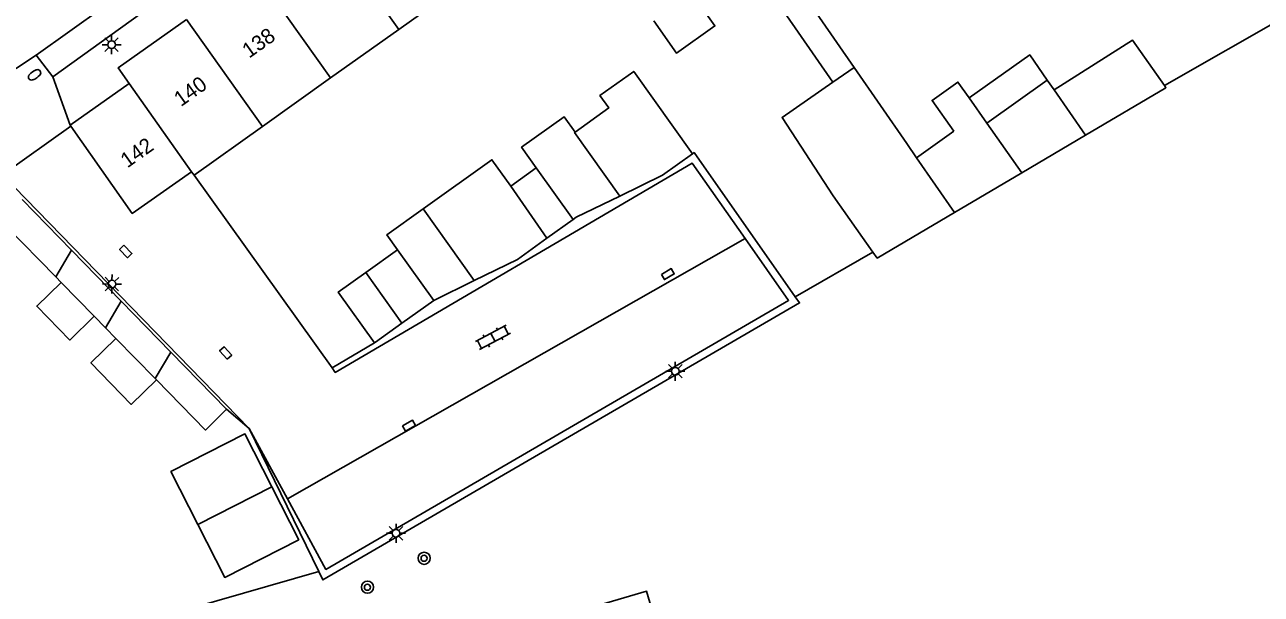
# Model space of a CAD drawing. Extents: x 132998 to 136004, y 396998 to 398512.
# Drawn here: x 133265.1 to 133346.5, y 398125.5 to 398163 of the extents above; entities that cross this region are included whole.
import ezdxf

# ---------------------------------------------------------------- set-up
doc = ezdxf.new("R2010")
doc.units = 0
for name, color, linetype in [('gg-afsc-erfafscheiding', 7, 'Continuous'), ('gg-anno-huisnummerreeks BGT', 7, 'Continuous'), ('gg-bbg-bijgebouw', 7, 'Continuous'), ('gg-bbg-gedigitaliseerde bebouwing', 7, 'Continuous'), ('gg-bbg-gedigitaliseerde bijgebouw', 7, 'Continuous'), ('gg-bbg-hoofdgebouw', 7, 'Continuous'), ('gg-bbg-luifel en loopbrug', 7, 'Continuous'), ('gg-bbg-tussenscheiding', 7, 'Continuous'), ('gg-knt-verharding', 7, 'Continuous'), ('gg-knt-verharding nz', 7, 'Continuous'), ('gt-grn-vlakafsluiter', 7, 'Continuous'), ('gt-grn-weggrens', 7, 'Continuous'), ('gt-symb-boom', 7, 'Continuous'), ('gt-symb-brandkraan', 7, 'Continuous'), ('gt-symb-klinker verharding', 7, 'Continuous'), ('gt-symb-kolk center center', 7, 'Continuous'), ('gt-symb-lichtmast', 7, 'Continuous')]:
    doc.layers.add(name, color=color, linetype=linetype)

# ---------------------------------------------------------------- blocks, each defined once
blk = doc.blocks.new('gt0-KOLKCC')
at = {"layer": 'gt-symb-kolk center center'}
blk.add_lwpolyline([(-0.375, 0.2), (0.375, 0.2), (0.375, -0.2), (-0.375, -0.2)], close=True, dxfattribs=at)
blk = doc.blocks.new('gt0-BOOM')
at = {"layer": 'gt-symb-boom'}
for radius in [0.4, 0.2]:
    blk.add_circle((0, 0), radius, dxfattribs=at)
blk = doc.blocks.new('gt0-LMAST')
at = {"layer": 'gt-symb-lichtmast'}
for p, q in [((-0.182, 0.173), (-0.447, 0.438)), ((-0.005, 0.246), (-0.005, 0.621)), ((0.172, 0.173), (0.437, 0.438)), ((-0.255, -0.004), (-0.63, -0.004)), ((-0.182, -0.181), (-0.447, -0.446)), ((-0.005, -0.254), (-0.005, -0.629)), ((0.437, -0.446), (0.172, -0.181)), ((0.245, -0.004), (0.62, -0.004))]:
    blk.add_line(p, q, dxfattribs=at)
blk.add_circle((-0.005, -0.004), 0.25, dxfattribs=at)
blk = doc.blocks.new('gt0-KL1')
at = {"layer": 'gt-symb-klinker verharding'}
for p, q in [((-1.15, 0.3), (1.15, 0.3)), ((-1, -0.3), (-1, 0.3)), ((-0.5, 0.3), (-0.5, 0.45)), ((0, -0.3), (0, 0.3)), ((0.5, 0.3), (0.5, 0.45)), ((1, -0.3), (1, 0.3)), ((-1.15, -0.3), (1.15, -0.3)), ((-0.5, -0.45), (-0.5, -0.3)), ((0.5, -0.45), (0.5, -0.3))]:
    blk.add_line(p, q, dxfattribs=at)
blk = doc.blocks.new('gt0-BR')
at = {"layer": 'gt-symb-brandkraan'}
for centre, radius, start, end in [((-0.244, 0), 0.206, 107.56694, 252.43307), ((0.599, -2.664), 3, 106.89205, 107.56694), ((0, -0.691), 0.938, 73.10799, 106.89205), ((-0.599, -2.664), 3, 72.43309, 73.10799), ((0.244, 0), 0.206, 287.56695, 72.43309), ((0.599, 2.664), 3, 252.43307, 253.10797), ((0, 0.691), 0.938, 253.10797, 286.89206), ((-0.599, 2.664), 3, 286.89206, 287.56695)]:
    blk.add_arc(centre, radius, start, end, dxfattribs=at)

msp = doc.modelspace()

# ---------------------------------------------------------------- linework, layer by layer
at = {"layer": 'gg-afsc-erfafscheiding'}
for p, q in [((133276.256, 398153.109), (133285.34, 398140.431)), ((133285.34, 398140.431), (133288.122, 398142.089)), ((133284.465, 398127.048), (133279.88, 398136.45))]:
    msp.add_line(p, q, dxfattribs=at)
for points in [[(133309.05, 398154.521), (133309.16, 398154.6), (133315.816, 398145.12)], [(133315.816, 398145.12), (133316.102, 398144.711), (133284.737, 398126.491), (133284.465, 398127.048)]]:
    msp.add_lwpolyline(points, dxfattribs=at)
at = {"layer": 'gg-bbg-bijgebouw'}
for p, q in [((133307.08, 398153.11), (133309.05, 398154.521)), ((133304.266, 398151.738), (133307.08, 398153.11)), ((133264.938, 398151.523), (133268.203, 398148.173)), ((133267.163, 398146.42), (133263.898, 398149.764)), ((133299.482, 398148.959), (133301.209, 398150.202)), ((133297.54, 398147.56), (133299.482, 398148.959)), ((133268.203, 398148.173), (133271.469, 398144.823)), ((133294.699, 398146.178), (133297.54, 398147.56)), ((133267.512, 398146.063), (133267.163, 398146.42)), ((133269.686, 398143.835), (133267.512, 398146.063)), ((133289.932, 398143.378), (133292.03, 398144.88)), ((133271.469, 398144.823), (133274.732, 398141.474)), ((133270.43, 398143.072), (133269.686, 398143.835)), ((133271.115, 398142.371), (133270.43, 398143.072)), ((133273.696, 398139.728), (133271.115, 398142.371)), ((133274.732, 398141.474), (133278.4, 398137.711)), ((133273.78, 398139.642), (133273.696, 398139.728))]:
    msp.add_line(p, q, dxfattribs=at)
for points in [[(133288.122, 398142.089), (133288.19, 398142.13), (133289.932, 398143.378)], [(133278.4, 398137.711), (133277, 398136.344), (133273.78, 398139.642)]]:
    msp.add_lwpolyline(points, dxfattribs=at)
at = {"layer": 'gg-bbg-gedigitaliseerde bebouwing'}
for p, q in [((133289.732, 398162.703), (133294.22, 398165.898)), ((133285.243, 398159.507), (133289.732, 398162.703)), ((133280.756, 398156.312), (133285.243, 398159.507)), ((133276.256, 398153.109), (133280.756, 398156.312)), ((133276.1, 398153.33), (133276.256, 398153.109))]:
    msp.add_line(p, q, dxfattribs=at)
at = {"layer": 'gg-bbg-gedigitaliseerde bijgebouw'}
for p, q in [((133323.153, 398155.189), (133319.688, 398160.197)), ((133328.424, 398156.536), (133332.405, 398159.361)), ((133332.405, 398159.361), (133332.85, 398158.722)), ((133327.262, 398158.194), (133328.424, 398156.536)), ((133323.793, 398154.264), (133326.252, 398156.009)), ((133330.722, 398153.264), (133334.923, 398155.741)), ((133323.793, 398154.264), (133323.153, 398155.189)), ((133297.093, 398152.397), (133298.771, 398153.601)), ((133298.771, 398153.601), (133301.209, 398150.202)), ((133326.293, 398150.651), (133330.722, 398153.264)), ((133318.32, 398151.761), (133320.935, 398148.047)), ((133291.343, 398150.909), (133294.699, 398146.178)), ((133289.649, 398148.211), (133287.561, 398146.72)), ((133292.03, 398144.88), (133289.649, 398148.211)), ((133276.504, 398130.131), (133281.376, 398132.612))]:
    msp.add_line(p, q, dxfattribs=at)
for points in [[(133318.283, 398159.225), (133313.916, 398165.535), (133315.321, 398166.507), (133319.688, 398160.197)], [(133332.85, 398158.722), (133338.007, 398162.001), (133340.109, 398159.008)], [(133301.329, 398155.943), (133303.551, 398157.531), (133302.966, 398158.349), (133305.188, 398159.936), (133309.05, 398154.521)], [(133318.283, 398159.225), (133314.948, 398156.917), (133318.32, 398151.761)], [(133326.252, 398156.009), (133324.82, 398158.027), (133326.526, 398159.238), (133327.262, 398158.194)], [(133340.109, 398159.008), (133340.212, 398158.861), (133334.923, 398155.741)], [(133301.329, 398155.943), (133301.298, 398155.921), (133304.266, 398151.738)], [(133291.343, 398150.909), (133295.854, 398154.131), (133297.093, 398152.397)], [(133320.935, 398148.047), (133321.212, 398147.654), (133326.293, 398150.651)], [(133287.561, 398146.72), (133285.743, 398145.421), (133288.122, 398142.089)], [(133276.504, 398130.131), (133274.731, 398133.612), (133279.602, 398136.093), (133281.376, 398132.612)]]:
    msp.add_lwpolyline(points, dxfattribs=at)
at = {"layer": 'gg-bbg-hoofdgebouw'}
for p, q in [((133271.99, 398159.151), (133268.11, 398156.401)), ((133268.11, 398156.401), (133268.151, 398156.342))]:
    msp.add_line(p, q, dxfattribs=at)
for points in [[(133275.756, 398163.36), (133271.26, 398160.171), (133271.99, 398159.151)], [(133268.151, 398156.342), (133272.19, 398150.6), (133276.1, 398153.33)], [(133306.929, 398122.7), (133306.035, 398125.741), (133301.934, 398124.536)]]:
    msp.add_lwpolyline(points, dxfattribs=at)
at = {"layer": 'gg-bbg-luifel en loopbrug'}
msp.add_line((133292.03, 398144.88), (133294.699, 398146.178), dxfattribs=at)
for points in [[(133309.032, 398165.045), (133310.538, 398162.931), (133308.001, 398161.143), (133306.506, 398163.265)], [(133332.405, 398159.361), (133331.253, 398161.026), (133327.262, 398158.194)], [(133298.771, 398153.601), (133297.81, 398154.946), (133300.613, 398156.948), (133301.329, 398155.943)], [(133301.209, 398150.202), (133301.4, 398150.34), (133304.266, 398151.738)], [(133291.343, 398150.909), (133288.945, 398149.196), (133289.649, 398148.211)], [(133269.686, 398143.835), (133268.082, 398142.27), (133265.908, 398144.497), (133267.512, 398146.063)], [(133273.78, 398139.642), (133272.13, 398138.032), (133269.466, 398140.761), (133271.115, 398142.371)], [(133281.376, 398132.612), (133283.149, 398129.131), (133278.277, 398126.65), (133276.504, 398130.131)]]:
    msp.add_lwpolyline(points, dxfattribs=at)
at = {"layer": 'gg-bbg-tussenscheiding'}
for p, q in [((133284.743, 398169.735), (133289.732, 398162.703)), ((133280.249, 398166.547), (133285.243, 398159.507)), ((133275.756, 398163.36), (133280.756, 398156.312)), ((133319.688, 398160.197), (133318.283, 398159.225)), ((133271.99, 398159.151), (133276.1, 398153.33)), ((133332.85, 398158.722), (133334.923, 398155.741)), ((133328.424, 398156.536), (133330.722, 398153.264)), ((133323.793, 398154.264), (133326.293, 398150.651)), ((133297.093, 398152.397), (133299.482, 398148.959)), ((133267.163, 398146.42), (133268.203, 398148.173)), ((133287.561, 398146.72), (133289.932, 398143.378)), ((133270.43, 398143.072), (133271.469, 398144.823)), ((133273.696, 398139.728), (133274.732, 398141.474))]:
    msp.add_line(p, q, dxfattribs=at)
at = {"layer": 'gg-knt-verharding'}
for p, q in [((133265.876, 398161.007), (133258.055, 398155.856)), ((133266.971, 398159.578), (133265.876, 398161.007)), ((133263.66, 398153.135), (133268.151, 398156.342)), ((133263.66, 398153.135), (133279.88, 398136.45)), ((133279.88, 398136.45), (133278.4, 398137.711)), ((133282.397, 398131.83), (133279.88, 398136.45))]:
    msp.add_line(p, q, dxfattribs=at)
for points in [[(133285.162, 398174.887), (133286.183, 398173.415), (133266.971, 398159.578)], [(133285.34, 398140.431), (133285.549, 398140.134), (133309.04, 398153.9), (133312.513, 398148.954)], [(133312.513, 398148.954), (133315.38, 398144.87), (133284.93, 398127.181), (133282.397, 398131.83)]]:
    msp.add_lwpolyline(points, dxfattribs=at)
at = {"layer": 'gg-knt-verharding nz'}
msp.add_line((133282.397, 398131.83), (133312.513, 398148.954), dxfattribs=at)
msp.add_lwpolyline([(133285.162, 398174.887), (133283.581, 398173.656), (133265.876, 398161.007)], dxfattribs=at)
at = {"layer": 'gt-grn-vlakafsluiter'}
for p, q in [((133340.109, 398159.008), (133351.598, 398165.576)), ((133315.816, 398145.12), (133320.935, 398148.047)), ((133284.465, 398127.048), (133272.044, 398123.483))]:
    msp.add_line(p, q, dxfattribs=at)
at = {"layer": 'gt-grn-weggrens'}
msp.add_line((133268.11, 398156.401), (133266.971, 398159.578), dxfattribs=at)

# ---------------------------------------------------------------- block references
at = {"layer": 'gt-symb-boom'}
for p in [(133291.397, 398127.914), (133287.667, 398126.009)]:
    msp.add_blockref('gt0-BOOM', p, dxfattribs=at)
at = {"layer": 'gt-symb-brandkraan', "rotation": -145.7217334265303}
msp.add_blockref('gt0-BR', (133265.762, 398159.711), dxfattribs=at)
at = {"layer": 'gt-symb-klinker verharding', "rotation": 27.76921269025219}
msp.add_blockref('gt0-KL1', (133295.927, 398142.441), dxfattribs=at)
at = {"layer": 'gt-symb-kolk center center'}
for p, rotation in [((133271.762, 398148.09), -46.29643001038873), ((133307.432, 398146.603), 30.33480582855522), ((133278.337, 398141.421), 132.60899614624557), ((133290.402, 398136.634), 28.898697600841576)]:
    msp.add_blockref('gt0-KOLKCC', p, dxfattribs=dict(at, rotation=rotation))
at = {"layer": 'gt-symb-lichtmast'}
for p in [(133270.835, 398161.7), (133307.932, 398140.22), (133289.552, 398129.56)]:
    msp.add_blockref('gt0-LMAST', p, dxfattribs=at)
at = {"layer": 'gt-symb-lichtmast', "rotation": -45.729326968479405}
msp.add_blockref('gt0-LMAST', (133270.86, 398145.948), dxfattribs=at)

# ---------------------------------------------------------------- texts
at = {"layer": 'gg-anno-huisnummerreeks BGT'}
for s, rotation, p in [('138', 35.4, (133279.881, 398160.768)), ('140', 35.4, (133275.39, 398157.582)), ('142', 35.3, (133271.871, 398153.552))]:
    msp.add_text(s, height=1, rotation=rotation, dxfattribs=at).set_placement(p)

doc.saveas('drawing.dxf')
